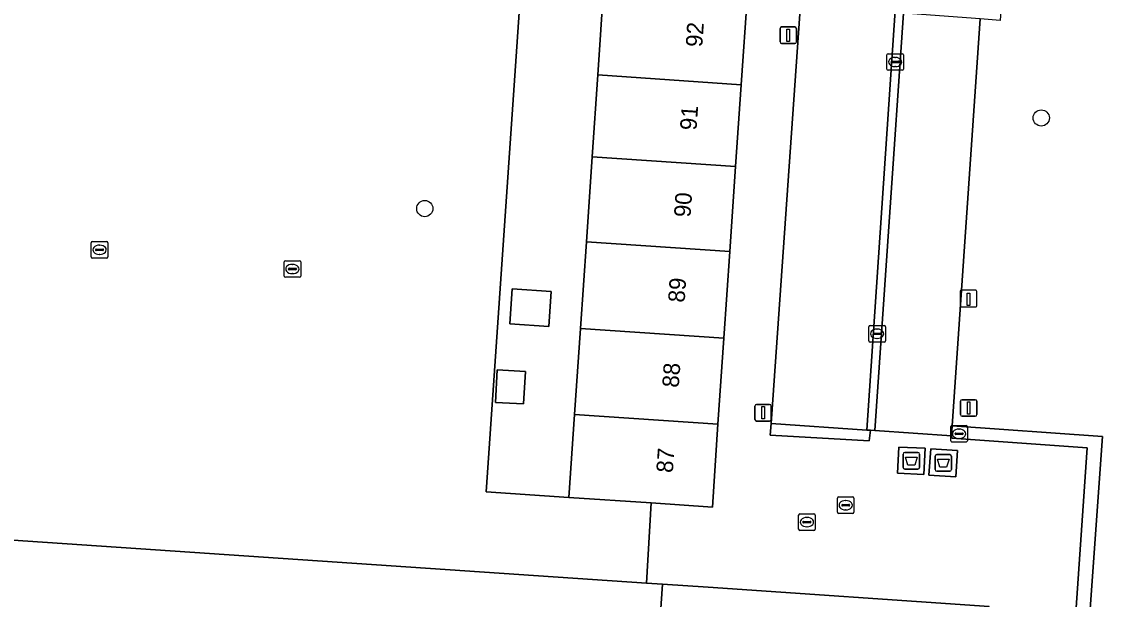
# Model space of a CAD drawing. Extents: x 161848 to 162726, y 385382 to 386521.
# Drawn here: x 162073.2 to 162138.9, y 385671.5 to 385706.4 of the extents above; entities that cross this region are included whole.
import ezdxf

# ---------------------------------------------------------------- set-up
doc = ezdxf.new("R2010")
doc.units = 0
for name, color, linetype in [('IMGEO_Afval_apart_plaats', 7, 'Continuous'), ('IMGEO_Boom', 7, 'Continuous'), ('IMGEO_Brandkraan', 7, 'Continuous'), ('IMGEO_Erf', 7, 'Continuous'), ('IMGEO_Groenvoorziening', 7, 'Continuous'), ('IMGEO_Haag', 7, 'Continuous'), ('IMGEO_Hek', 7, 'Continuous'), ('IMGEO_Kolk', 7, 'Continuous'), ('IMGEO_Laadpaal', 7, 'Continuous'), ('IMGEO_Lichtmast', 7, 'Continuous'), ('IMGEO_Muur', 7, 'Continuous'), ('IMGEO_Pand', 7, 'Continuous'), ('IMGEO_Pand_nummerreeks', 7, 'Continuous'), ('IMGEO_Parkeervlak_open', 7, 'Continuous'), ('IMGEO_Rijbaan_lokaal_open', 7, 'Continuous'), ('IMGEO_Rioolput', 7, 'Continuous'), ('IMGEO_Verkeersbordpaal', 7, 'Continuous'), ('IMGEO_Voetpad_gesloten', 7, 'Continuous'), ('IMGEO_Voetpad_open', 7, 'Continuous')]:
    doc.layers.add(name, color=color, linetype=linetype)

msp = doc.modelspace()

# ---------------------------------------------------------------- linework, layer by layer
at = {"layer": 'IMGEO_Afval_apart_plaats'}
for p, q in [((162126.394, 385679.497), (162126.394, 385680.297)), ((162126.394, 385680.297), (162126.394, 385679.497)), ((162126.494, 385680.397), (162127.284, 385680.397)), ((162127.284, 385680.397), (162126.494, 385680.397)), ((162127.384, 385680.297), (162127.384, 385679.497)), ((162127.384, 385679.497), (162127.384, 385680.297)), ((162128.418, 385680.272), (162129.208, 385680.272)), ((162129.208, 385680.272), (162128.418, 385680.272)), ((162128.318, 385679.372), (162128.318, 385680.172)), ((162128.318, 385680.172), (162128.318, 385679.372)), ((162129.308, 385680.172), (162129.308, 385679.372)), ((162129.308, 385679.372), (162129.308, 385680.172)), ((162127.284, 385679.397), (162126.494, 385679.397)), ((162126.494, 385679.397), (162127.284, 385679.397)), ((162129.208, 385679.272), (162128.418, 385679.272)), ((162128.418, 385679.272), (162129.208, 385679.272))]:
    msp.add_line(p, q, dxfattribs=at)
for points in [[(162126.537, 385680.111), (162127.241, 385680.111), (162127.092, 385679.641), (162126.686, 385679.641), (162126.537, 385680.111)], [(162128.461, 385679.986), (162129.165, 385679.986), (162129.016, 385679.516), (162128.61, 385679.516), (162128.461, 385679.986)]]:
    msp.add_lwpolyline(points, dxfattribs=at)
for centre, start, end in [((162126.494, 385680.297), 90, 180), ((162126.494, 385680.297), 90, 180), ((162127.284, 385680.297), 0, 90), ((162127.284, 385680.297), 360, 90), ((162128.418, 385680.172), 90, 180), ((162128.418, 385680.172), 90, 180), ((162129.208, 385680.172), 0, 90), ((162129.208, 385680.172), 360, 90), ((162126.494, 385679.497), 180, 270), ((162126.494, 385679.497), 180, 270), ((162127.284, 385679.497), 270, 0), ((162127.284, 385679.497), 270, 0), ((162128.418, 385679.372), 180, 270), ((162128.418, 385679.372), 180, 270), ((162129.208, 385679.372), 270, 0), ((162129.208, 385679.372), 270, 0)]:
    msp.add_arc(centre, 0.1, start, end, dxfattribs=at)
at = {"layer": 'IMGEO_Boom'}
for centre in [(162134.722, 385700.577), (162097.548, 385695.11)]:
    msp.add_circle(centre, 0.489, dxfattribs=at)
at = {"layer": 'IMGEO_Brandkraan'}
for p, q in [((162129.265, 385681.104), (162129.265, 385681.956)), ((162129.34, 385682.03), (162130.192, 385682.03)), ((162129.524, 385681.524), (162129.524, 385681.536)), ((162129.567, 385681.573), (162129.965, 385681.573)), ((162129.753, 385681.81), (162129.778, 385681.81)), ((162130.008, 385681.536), (162130.008, 385681.524)), ((162130.266, 385681.956), (162130.266, 385681.104)), ((162130.192, 385681.03), (162129.34, 385681.03)), ((162129.962, 385681.487), (162129.564, 385681.487)), ((162129.776, 385681.25), (162129.751, 385681.25))]:
    msp.add_line(p, q, dxfattribs=at)
for points in [[(162129.265, 385681.104), (162129.265, 385681.956)], [(162129.34, 385682.03), (162130.192, 385682.03)], [(162130.266, 385681.956), (162130.266, 385681.104)], [(162130.192, 385681.03), (162129.34, 385681.03)]]:
    msp.add_lwpolyline(points, dxfattribs=at)
for centre, radius, start, end in [((162129.342, 385681.954), 0.0765, 91.55205, 178.44795), ((162129.342, 385681.954), 0.0765, 91.55205, 178.44795), ((162129.564, 385681.533), 0.0403, 85.87752, 175.75265), ((162129.561, 385681.523), 0.0366, 178.93798, 274.71019), ((162129.965, 385681.53), 0.043, 264.86636, 352.45326), ((162129.969, 385681.535), 0.0386, 1.73085, 96.63898), ((162130.19, 385681.954), 0.0765, 1.55205, 88.44795), ((162130.19, 385681.954), 0.0765, 1.55205, 88.44795), ((162129.342, 385681.106), 0.0765, 181.55205, 268.44795), ((162129.342, 385681.106), 0.0765, 181.55205, 268.44795), ((162130.19, 385681.106), 0.0765, 271.55205, 358.44795), ((162130.19, 385681.106), 0.0765, 271.55205, 358.44795)]:
    msp.add_arc(centre, radius, start, end, dxfattribs=at)
for centre, major_axis, ratio, start_param, end_param in [((162129.752, 385681.53), (-0.387, 0.002), 0.722429, 4.712389, 7.853982), ((162129.777, 385681.53), (-0.39, 0.002), 0.717154, 1.570796, 4.712389)]:
    msp.add_ellipse(centre, major_axis=major_axis, ratio=ratio, start_param=start_param, end_param=end_param, dxfattribs=at)
at = {"layer": 'IMGEO_Erf'}
for points in [[(162103.379, 385708.994), (162108.35, 385708.642), (162117.001, 385708.064), (162117.085, 385709.313), (162057.615, 385713.34), (162056.66, 385698.935), (162057.566, 385698.956), (162056.491, 385681.053), (162055.347, 385681.13), (162038.387, 385682.266), (162038.412, 385682.641), (162036.684, 385682.769), (162034.52, 385682.885), (162034.495, 385682.526), (162034.17, 385677.885), (162058.2, 385676.103), (162110.912, 385672.522), (162111.19, 385677.357), (162106.241, 385677.689), (162101.257, 385678.025)], [(162107.641, 385698.23), (162107.978, 385703.173), (162108.35, 385708.642), (162103.379, 385708.994), (162101.257, 385678.025), (162106.241, 385677.689), (162106.582, 385682.695), (162106.935, 385687.875), (162107.291, 385693.104)], [(162105.178, 385690.11), (162105.034, 385688.004), (162102.67, 385688.166), (162102.813, 385690.271)], [(162103.502, 385683.325), (162101.806, 385683.423), (162101.919, 385685.383), (162103.615, 385685.285)]]:
    msp.add_lwpolyline(points, close=True, dxfattribs=at)
at = {"layer": 'IMGEO_Groenvoorziening'}
msp.add_lwpolyline([(162133.941, 385731.866), (162132.244, 385706.463), (162131.03, 385706.552), (162129.353, 385681.999), (162138.422, 385681.358), (162136.486, 385654.387), (162153.353, 385653.333), (162154.8, 385659.031), (162159.619, 385661.028), (162163.343, 385661.108), (162157.479, 385729.881)], dxfattribs=at)
msp.add_lwpolyline([(162138.422, 385681.358), (162129.353, 385681.999), (162129.312, 385681.4), (162129.335, 385681.254), (162137.502, 385680.681), (162136.8, 385670.741), (162135.701, 385654.436), (162136.486, 385654.387)], close=True, dxfattribs=at)
at = {"layer": 'IMGEO_Haag'}
msp.add_lwpolyline([(162138.422, 385681.358), (162129.353, 385681.999), (162129.312, 385681.4), (162129.335, 385681.254), (162137.502, 385680.681), (162136.8, 385670.741), (162135.701, 385654.436), (162136.486, 385654.387)], close=True, dxfattribs=at)
at = {"layer": 'IMGEO_Hek'}
msp.add_lwpolyline([(162111.19, 385677.357), (162110.912, 385672.522)], dxfattribs=at)
at = {"layer": 'IMGEO_Kolk'}
for p, q in [((162125.414, 385703.525), (162125.414, 385704.377)), ((162125.489, 385704.451), (162126.341, 385704.451)), ((162125.673, 385703.945), (162125.673, 385703.957)), ((162126.111, 385703.908), (162125.713, 385703.908)), ((162125.716, 385703.994), (162126.114, 385703.994)), ((162125.902, 385704.231), (162125.927, 385704.231)), ((162126.157, 385703.957), (162126.157, 385703.945)), ((162126.415, 385704.377), (162126.415, 385703.525)), ((162126.341, 385703.451), (162125.489, 385703.451)), ((162125.925, 385703.671), (162125.9, 385703.671)), ((162077.435, 385692.197), (162077.435, 385693.049)), ((162077.51, 385693.123), (162078.362, 385693.123)), ((162077.923, 385692.903), (162077.948, 385692.903)), ((162078.436, 385693.049), (162078.436, 385692.197)), ((162078.362, 385692.123), (162077.51, 385692.123)), ((162077.694, 385692.617), (162077.694, 385692.629)), ((162078.132, 385692.58), (162077.734, 385692.58)), ((162077.737, 385692.666), (162078.135, 385692.666)), ((162077.946, 385692.343), (162077.921, 385692.343)), ((162078.178, 385692.629), (162078.178, 385692.617)), ((162089.064, 385691.039), (162089.064, 385691.891)), ((162089.139, 385691.965), (162089.991, 385691.965)), ((162089.323, 385691.459), (162089.323, 385691.471)), ((162089.761, 385691.422), (162089.363, 385691.422)), ((162089.366, 385691.508), (162089.764, 385691.508)), ((162089.552, 385691.745), (162089.577, 385691.745)), ((162089.807, 385691.471), (162089.807, 385691.459)), ((162090.065, 385691.891), (162090.065, 385691.039)), ((162089.991, 385690.965), (162089.139, 385690.965)), ((162089.575, 385691.185), (162089.55, 385691.185)), ((162124.324, 385687.133), (162124.324, 385687.985)), ((162124.399, 385688.059), (162125.251, 385688.059)), ((162124.583, 385687.553), (162124.583, 385687.565)), ((162125.021, 385687.516), (162124.623, 385687.516)), ((162124.626, 385687.602), (162125.024, 385687.602)), ((162124.812, 385687.839), (162124.837, 385687.839)), ((162125.067, 385687.565), (162125.067, 385687.553)), ((162125.325, 385687.985), (162125.325, 385687.133)), ((162125.251, 385687.059), (162124.399, 385687.059)), ((162124.835, 385687.279), (162124.81, 385687.279))]:
    msp.add_line(p, q, dxfattribs=at)
for points in [[(162125.414, 385703.525), (162125.414, 385704.377)], [(162125.489, 385704.451), (162126.341, 385704.451)], [(162126.415, 385704.377), (162126.415, 385703.525)], [(162126.341, 385703.451), (162125.489, 385703.451)], [(162077.435, 385692.197), (162077.435, 385693.049)], [(162077.51, 385693.123), (162078.362, 385693.123)], [(162078.436, 385693.049), (162078.436, 385692.197)], [(162078.362, 385692.123), (162077.51, 385692.123)], [(162089.064, 385691.039), (162089.064, 385691.891)], [(162089.139, 385691.965), (162089.991, 385691.965)], [(162090.065, 385691.891), (162090.065, 385691.039)], [(162089.991, 385690.965), (162089.139, 385690.965)], [(162124.324, 385687.133), (162124.324, 385687.985)], [(162124.399, 385688.059), (162125.251, 385688.059)], [(162125.325, 385687.985), (162125.325, 385687.133)], [(162125.251, 385687.059), (162124.399, 385687.059)]]:
    msp.add_lwpolyline(points, dxfattribs=at)
for centre, radius, start, end in [((162125.491, 385704.375), 0.0765, 91.55205, 178.44795), ((162125.491, 385704.375), 0.0765, 91.55205, 178.44795), ((162125.713, 385703.954), 0.0403, 85.87752, 175.75265), ((162125.71, 385703.944), 0.0366, 178.93798, 274.71019), ((162126.114, 385703.951), 0.043, 264.86636, 352.45326), ((162126.118, 385703.956), 0.0386, 1.73085, 96.63898), ((162126.339, 385704.375), 0.0765, 1.55205, 88.44795), ((162126.339, 385704.375), 0.0765, 1.55205, 88.44795), ((162125.491, 385703.527), 0.0765, 181.55205, 268.44795), ((162125.491, 385703.527), 0.0765, 181.55205, 268.44795), ((162126.339, 385703.527), 0.0765, 271.55205, 358.44795), ((162126.339, 385703.527), 0.0765, 271.55205, 358.44795), ((162077.512, 385693.047), 0.0765, 91.55205, 178.44795), ((162077.512, 385693.047), 0.0765, 91.55205, 178.44795), ((162078.36, 385693.047), 0.0765, 1.55205, 88.44795), ((162078.36, 385693.047), 0.0765, 1.55205, 88.44795), ((162077.512, 385692.199), 0.0765, 181.55205, 268.44795), ((162077.512, 385692.199), 0.0765, 181.55205, 268.44795), ((162077.734, 385692.626), 0.0403, 85.87752, 175.75265), ((162077.731, 385692.616), 0.0366, 178.93798, 274.71019), ((162078.135, 385692.623), 0.043, 264.86636, 352.45326), ((162078.139, 385692.628), 0.0386, 1.73085, 96.63898), ((162078.36, 385692.199), 0.0765, 271.55205, 358.44795), ((162078.36, 385692.199), 0.0765, 271.55205, 358.44795), ((162089.141, 385691.889), 0.0765, 91.55205, 178.44795), ((162089.141, 385691.889), 0.0765, 91.55205, 178.44795), ((162089.363, 385691.468), 0.0403, 85.87752, 175.75265), ((162089.36, 385691.458), 0.0366, 178.93798, 274.71019), ((162089.764, 385691.465), 0.043, 264.86636, 352.45326), ((162089.768, 385691.47), 0.0386, 1.73085, 96.63898), ((162089.989, 385691.889), 0.0765, 1.55205, 88.44795), ((162089.989, 385691.889), 0.0765, 1.55205, 88.44795), ((162089.141, 385691.041), 0.0765, 181.55205, 268.44795), ((162089.141, 385691.041), 0.0765, 181.55205, 268.44795), ((162089.989, 385691.041), 0.0765, 271.55205, 358.44795), ((162089.989, 385691.041), 0.0765, 271.55205, 358.44795), ((162124.401, 385687.983), 0.0765, 91.55205, 178.44795), ((162124.401, 385687.983), 0.0765, 91.55205, 178.44795), ((162124.623, 385687.562), 0.0403, 85.87752, 175.75265), ((162124.62, 385687.552), 0.0366, 178.93798, 274.71019), ((162125.024, 385687.559), 0.043, 264.86636, 352.45326), ((162125.028, 385687.564), 0.0386, 1.73085, 96.63898), ((162125.249, 385687.983), 0.0765, 1.55205, 88.44795), ((162125.249, 385687.983), 0.0765, 1.55205, 88.44795), ((162124.401, 385687.135), 0.0765, 181.55205, 268.44795), ((162124.401, 385687.135), 0.0765, 181.55205, 268.44795), ((162125.249, 385687.135), 0.0765, 271.55205, 358.44795), ((162125.249, 385687.135), 0.0765, 271.55205, 358.44795)]:
    msp.add_arc(centre, radius, start, end, dxfattribs=at)
for centre, major_axis, ratio, start_param, end_param in [((162125.901, 385703.951), (-0.387, 0.002), 0.722429, 4.712389, 7.853982), ((162125.926, 385703.951), (-0.39, 0.002), 0.717154, 1.570796, 4.712389), ((162077.922, 385692.623), (-0.387, 0.002), 0.722429, 4.712389, 7.853982), ((162077.947, 385692.623), (-0.39, 0.002), 0.717154, 1.570796, 4.712389), ((162089.551, 385691.465), (-0.387, 0.002), 0.722429, 4.712389, 7.853982), ((162089.576, 385691.465), (-0.39, 0.002), 0.717154, 1.570796, 4.712389), ((162124.811, 385687.559), (-0.387, 0.002), 0.722429, 4.712389, 7.853982), ((162124.836, 385687.559), (-0.39, 0.002), 0.717154, 1.570796, 4.712389)]:
    msp.add_ellipse(centre, major_axis=major_axis, ratio=ratio, start_param=start_param, end_param=end_param, dxfattribs=at)
at = {"layer": 'IMGEO_Laadpaal'}
for p, q in [((162129.836, 385690.102), (162129.836, 385689.261)), ((162129.836, 385690.102), (162129.836, 385689.261)), ((162130.752, 385690.186), (162129.911, 385690.186)), ((162130.752, 385690.186), (162129.911, 385690.186)), ((162130.836, 385689.27), (162130.836, 385690.111)), ((162130.836, 385689.27), (162130.836, 385690.111)), ((162129.92, 385689.186), (162130.761, 385689.186)), ((162129.92, 385689.186), (162130.761, 385689.186))]:
    msp.add_line(p, q, dxfattribs=at)
msp.add_lwpolyline([(162130.251, 385689.999), (162130.411, 385689.999), (162130.411, 385689.266), (162130.251, 385689.266), (162130.251, 385689.999)], dxfattribs=at)
for centre, start, end in [((162129.914, 385690.108), 92.4484, 184.28452), ((162129.914, 385690.108), 92.4484, 184.28452), ((162130.758, 385690.108), 2.4484, 94.28452), ((162130.758, 385690.108), 2.4484, 94.28452), ((162129.914, 385689.264), 182.4484, 274.28452), ((162129.914, 385689.264), 182.4484, 274.28452), ((162130.758, 385689.264), 272.4484, 4.28452), ((162130.758, 385689.264), 272.4484, 4.28452)]:
    msp.add_arc(centre, 0.0779, start, end, dxfattribs=at)
at = {"layer": 'IMGEO_Lichtmast'}
for p, q in [((162118.969, 385705.166), (162118.969, 385705.966)), ((162118.969, 385705.966), (162118.969, 385705.166)), ((162119.069, 385706.066), (162119.859, 385706.066)), ((162119.859, 385706.066), (162119.069, 385706.066)), ((162119.959, 385705.966), (162119.959, 385705.166)), ((162119.959, 385705.166), (162119.959, 385705.966)), ((162119.859, 385705.066), (162119.069, 385705.066)), ((162119.069, 385705.066), (162119.859, 385705.066)), ((162117.455, 385682.397), (162117.455, 385683.197)), ((162117.455, 385683.197), (162117.455, 385682.397)), ((162117.555, 385683.297), (162118.345, 385683.297)), ((162118.345, 385683.297), (162117.555, 385683.297)), ((162118.445, 385683.197), (162118.445, 385682.397)), ((162118.445, 385682.397), (162118.445, 385683.197)), ((162118.345, 385682.297), (162117.555, 385682.297)), ((162117.555, 385682.297), (162118.345, 385682.297))]:
    msp.add_line(p, q, dxfattribs=at)
for points in [[(162119.389, 385705.941), (162119.539, 385705.941), (162119.539, 385705.191), (162119.389, 385705.191), (162119.389, 385705.941)], [(162117.875, 385683.172), (162118.025, 385683.172), (162118.025, 385682.422), (162117.875, 385682.422), (162117.875, 385683.172)]]:
    msp.add_lwpolyline(points, dxfattribs=at)
for centre, start, end in [((162119.069, 385705.966), 90, 180), ((162119.069, 385705.966), 90, 180), ((162119.859, 385705.966), 0, 90), ((162119.859, 385705.966), 360, 90), ((162119.069, 385705.166), 180, 270), ((162119.069, 385705.166), 180, 270), ((162119.859, 385705.166), 270, 0), ((162119.859, 385705.166), 270, 0), ((162117.555, 385683.197), 90, 180), ((162117.555, 385683.197), 90, 180), ((162118.345, 385683.197), 0, 90), ((162118.345, 385683.197), 360, 90), ((162117.555, 385682.397), 180, 270), ((162117.555, 385682.397), 180, 270), ((162118.345, 385682.397), 270, 0), ((162118.345, 385682.397), 270, 0)]:
    msp.add_arc(centre, 0.1, start, end, dxfattribs=at)
at = {"layer": 'IMGEO_Muur'}
msp.add_lwpolyline([(162106.241, 385677.689), (162101.257, 385678.025), (162103.379, 385708.994), (162108.35, 385708.642)], dxfattribs=at)
at = {"layer": 'IMGEO_Pand'}
for points in [[(162117.001, 385708.064), (162108.35, 385708.642), (162107.978, 385703.173), (162116.627, 385702.583)], [(162107.641, 385698.23), (162116.29, 385697.64), (162116.627, 385702.583), (162107.978, 385703.173)], [(162107.291, 385693.104), (162115.94, 385692.515), (162116.29, 385697.64), (162107.641, 385698.23)], [(162106.935, 385687.875), (162115.584, 385687.286), (162115.94, 385692.515), (162107.291, 385693.104)], [(162102.67, 385688.166), (162105.034, 385688.004), (162105.178, 385690.11), (162102.813, 385690.271)], [(162106.582, 385682.695), (162115.23, 385682.106), (162115.584, 385687.286), (162106.935, 385687.875)], [(162103.502, 385683.325), (162103.615, 385685.285), (162101.919, 385685.383), (162101.806, 385683.423)], [(162111.19, 385677.357), (162114.889, 385677.109), (162115.23, 385682.106), (162106.582, 385682.695), (162106.241, 385677.689)], [(162110.547, 385653.275), (162111.889, 385672.456), (162110.912, 385672.522), (162058.2, 385676.103), (162034.17, 385677.885), (162032.303, 385678.023), (162032.106, 385678.037), (162032.089, 385677.79), (162029.285, 385635.956), (162044.659, 385634.952), (162044.546, 385633.206), (162101.964, 385629.344), (162102.206, 385629.327), (162102.206, 385629.243), (162108.833, 385628.78), (162109.714, 385640.396)], [(162129.463, 385658.887), (162130.818, 385658.804), (162130.865, 385659.507), (162127.921, 385659.704), (162128.082, 385663.127), (162131.027, 385662.949), (162131.069, 385663.643), (162129.921, 385663.713), (162130.39, 385670.497), (162131.538, 385670.424), (162131.582, 385671.118), (162114.644, 385672.269), (162111.889, 385672.456), (162110.547, 385653.275), (162129.006, 385652.172)]]:
    msp.add_lwpolyline(points, close=True, dxfattribs=at)
at = {"layer": 'IMGEO_Parkeervlak_open'}
msp.add_lwpolyline([(162131.03, 385706.552), (162126.424, 385706.892), (162124.693, 385681.723), (162129.312, 385681.4), (162129.353, 385681.999)], close=True, dxfattribs=at)
at = {"layer": 'IMGEO_Rijbaan_lokaal_open'}
msp.add_lwpolyline([(162120.176, 385707.147), (162118.427, 385682.147), (162124.197, 385681.746), (162125.923, 385707.05)], dxfattribs=at)
msp.add_lwpolyline([(162126.424, 385706.892), (162125.923, 385707.05), (162124.197, 385681.746), (162124.424, 385681.752), (162124.693, 385681.723)], close=True, dxfattribs=at)
at = {"layer": 'IMGEO_Rioolput'}
for p, q in [((162122.429, 385676.791), (162122.429, 385677.643)), ((162122.504, 385677.717), (162123.356, 385677.717)), ((162123.43, 385677.643), (162123.43, 385676.791)), ((162122.688, 385677.211), (162122.688, 385677.223)), ((162123.126, 385677.174), (162122.728, 385677.174)), ((162122.731, 385677.26), (162123.129, 385677.26)), ((162122.94, 385676.937), (162122.915, 385676.937)), ((162122.917, 385677.497), (162122.942, 385677.497)), ((162123.172, 385677.223), (162123.172, 385677.211)), ((162120.092, 385675.774), (162120.092, 385676.626)), ((162120.167, 385676.7), (162121.019, 385676.7)), ((162120.58, 385676.48), (162120.605, 385676.48)), ((162121.093, 385676.626), (162121.093, 385675.774)), ((162123.356, 385676.717), (162122.504, 385676.717)), ((162121.019, 385675.7), (162120.167, 385675.7)), ((162120.351, 385676.194), (162120.351, 385676.206)), ((162120.789, 385676.157), (162120.391, 385676.157)), ((162120.394, 385676.243), (162120.792, 385676.243)), ((162120.603, 385675.92), (162120.578, 385675.92)), ((162120.835, 385676.206), (162120.835, 385676.194))]:
    msp.add_line(p, q, dxfattribs=at)
for points in [[(162122.429, 385676.791), (162122.429, 385677.643)], [(162122.504, 385677.717), (162123.356, 385677.717)], [(162123.43, 385677.643), (162123.43, 385676.791)], [(162120.092, 385675.774), (162120.092, 385676.626)], [(162120.167, 385676.7), (162121.019, 385676.7)], [(162121.093, 385676.626), (162121.093, 385675.774)], [(162123.356, 385676.717), (162122.504, 385676.717)], [(162121.019, 385675.7), (162120.167, 385675.7)]]:
    msp.add_lwpolyline(points, dxfattribs=at)
for centre, radius, start, end in [((162122.506, 385677.641), 0.0765, 91.55205, 178.44795), ((162122.506, 385677.641), 0.0765, 91.55205, 178.44795), ((162123.354, 385677.641), 0.0765, 1.55205, 88.44795), ((162123.354, 385677.641), 0.0765, 1.55205, 88.44795), ((162122.728, 385677.22), 0.0403, 85.87752, 175.75265), ((162122.725, 385677.21), 0.0366, 178.93798, 274.71019), ((162123.129, 385677.217), 0.043, 264.86636, 352.45326), ((162123.133, 385677.222), 0.0386, 1.73085, 96.63898), ((162120.169, 385676.624), 0.0765, 91.55205, 178.44795), ((162120.169, 385676.624), 0.0765, 91.55205, 178.44795), ((162121.017, 385676.624), 0.0765, 1.55205, 88.44795), ((162121.017, 385676.624), 0.0765, 1.55205, 88.44795), ((162122.506, 385676.793), 0.0765, 181.55205, 268.44795), ((162122.506, 385676.793), 0.0765, 181.55205, 268.44795), ((162123.354, 385676.793), 0.0765, 271.55205, 358.44795), ((162123.354, 385676.793), 0.0765, 271.55205, 358.44795), ((162120.169, 385675.776), 0.0765, 181.55205, 268.44795), ((162120.169, 385675.776), 0.0765, 181.55205, 268.44795), ((162120.391, 385676.203), 0.0403, 85.87752, 175.75265), ((162120.388, 385676.193), 0.0366, 178.93798, 274.71019), ((162120.792, 385676.2), 0.043, 264.86636, 352.45326), ((162120.796, 385676.205), 0.0386, 1.73085, 96.63898), ((162121.017, 385675.776), 0.0765, 271.55205, 358.44795), ((162121.017, 385675.776), 0.0765, 271.55205, 358.44795)]:
    msp.add_arc(centre, radius, start, end, dxfattribs=at)
for centre, major_axis, ratio, start_param, end_param in [((162122.916, 385677.217), (-0.387, 0.002), 0.722429, 4.712389, 7.853982), ((162122.941, 385677.217), (-0.39, 0.002), 0.717154, 1.570796, 4.712389), ((162120.579, 385676.2), (-0.387, 0.002), 0.722429, 4.712389, 7.853982), ((162120.604, 385676.2), (-0.39, 0.002), 0.717154, 1.570796, 4.712389)]:
    msp.add_ellipse(centre, major_axis=major_axis, ratio=ratio, start_param=start_param, end_param=end_param, dxfattribs=at)
at = {"layer": 'IMGEO_Verkeersbordpaal'}
for p, q in [((162129.848, 385682.684), (162129.848, 385683.484)), ((162129.848, 385683.484), (162129.848, 385682.684)), ((162129.948, 385683.584), (162130.738, 385683.584)), ((162130.738, 385683.584), (162129.948, 385683.584)), ((162130.838, 385683.484), (162130.838, 385682.684)), ((162130.838, 385682.684), (162130.838, 385683.484)), ((162130.738, 385682.584), (162129.948, 385682.584)), ((162129.948, 385682.584), (162130.738, 385682.584))]:
    msp.add_line(p, q, dxfattribs=at)
msp.add_lwpolyline([(162130.268, 385683.459), (162130.418, 385683.459), (162130.418, 385682.709), (162130.268, 385682.709), (162130.268, 385683.459)], dxfattribs=at)
for centre, start, end in [((162129.948, 385683.484), 90, 180), ((162129.948, 385683.484), 90, 180), ((162130.738, 385683.484), 0, 90), ((162130.738, 385683.484), 360, 90), ((162129.948, 385682.684), 180, 270), ((162129.948, 385682.684), 180, 270), ((162130.738, 385682.684), 270, 0), ((162130.738, 385682.684), 270, 0)]:
    msp.add_arc(centre, 0.1, start, end, dxfattribs=at)
at = {"layer": 'IMGEO_Voetpad_gesloten'}
for points in [[(162127.721, 385680.654), (162126.132, 385680.728), (162126.058, 385679.141), (162127.647, 385679.066)], [(162129.673, 385680.513), (162128.055, 385680.616), (162127.954, 385679.03), (162129.572, 385678.928)]]:
    msp.add_lwpolyline(points, close=True, dxfattribs=at)
at = {"layer": 'IMGEO_Voetpad_open'}
for points in [[(162118.638, 385732.761), (162118.056, 385724.2), (162117.352, 385713.847), (162117.118, 385710.751), (162117.085, 385709.313), (162117.001, 385708.064), (162116.627, 385702.583), (162116.29, 385697.64), (162115.94, 385692.515), (162115.584, 385687.286), (162115.23, 385682.106), (162114.889, 385677.109), (162111.19, 385677.357), (162110.912, 385672.522), (162111.889, 385672.456), (162114.644, 385672.269), (162131.582, 385671.118)], [(162136.8, 385670.741), (162137.502, 385680.681), (162129.335, 385681.254), (162129.312, 385681.4), (162124.693, 385681.723), (162124.424, 385681.752), (162124.345, 385681.094), (162118.378, 385681.442), (162118.427, 385682.147), (162120.176, 385707.147), (162120.068, 385709.079)]]:
    msp.add_lwpolyline(points, dxfattribs=at)
for points in [[(162124.424, 385681.752), (162124.197, 385681.746), (162118.427, 385682.147), (162118.378, 385681.442), (162124.345, 385681.094)], [(162127.721, 385680.654), (162127.647, 385679.066), (162126.058, 385679.141), (162126.132, 385680.728)], [(162129.673, 385680.513), (162129.572, 385678.928), (162127.954, 385679.03), (162128.055, 385680.616)]]:
    msp.add_lwpolyline(points, close=True, dxfattribs=at)

# ---------------------------------------------------------------- texts
at = {"layer": 'IMGEO_Pand_nummerreeks'}
for s, p in [('92', (162114.278, 385704.831)), ('91', (162113.932, 385699.809)), ('90', (162113.569, 385694.565)), ('89', (162113.214, 385689.421)), ('88', (162112.86, 385684.289)), ('87', (162112.504, 385679.148))]:
    msp.add_text(s, height=1, rotation=86.04864, dxfattribs=at).set_placement(p)

doc.saveas('drawing.dxf')
